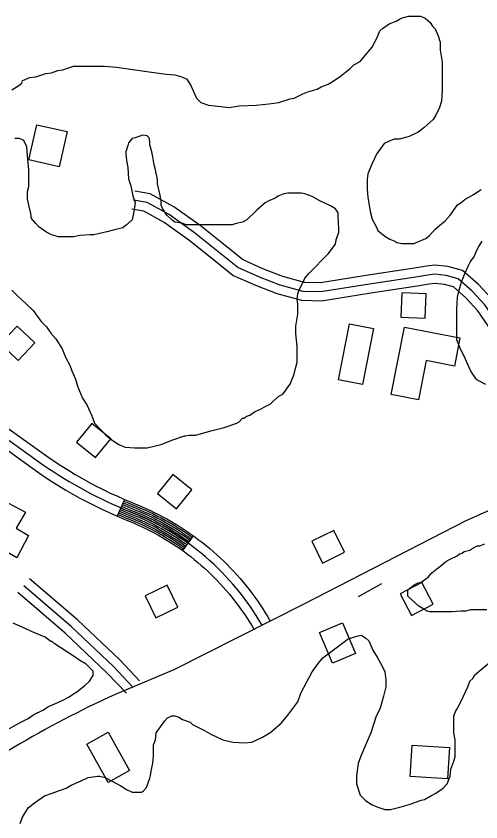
# Model space of a CAD drawing. Extents: x 3245246 to 3283090, y 806824 to 832173.
# Drawn here: x 3262395 to 3263159, y 826612 to 827936 of the extents above; entities that cross this region are included whole.
import ezdxf

# ---------------------------------------------------------------- set-up
doc = ezdxf.new("R2010")
doc.units = 0
for name, color, linetype in [('V-BLDG-OTLN', 7, 'Continuous'), ('V-ROAD-CNTR', 7, 'Continuous'), ('V-SITE-VEGE', 7, 'Continuous'), ('V-TOPO-SHOR', 7, 'Continuous')]:
    doc.layers.add(name, color=color, linetype=linetype)

msp = doc.modelspace()

# ---------------------------------------------------------------- linework, layer by layer
at = {"layer": 'V-BLDG-OTLN'}
for points in [[(3262415.5, 827699.7), (3262428.5, 827757.6), (3262478.5, 827746.4), (3262465.5, 827688.5)], [(3263068.4, 827479.6), (3263028.5, 827481.3), (3263026.7, 827441.4), (3263066.7, 827439.6)], [(3262368.9, 827397.8), (3262397.8, 827370.2), (3262425.4, 827399.2), (3262396.5, 827426.7)], [(3262981.9, 827422.6), (3262964, 827330.4), (3262924.6, 827338), (3262942.5, 827430.3)], [(3263011.2, 827314), (3263032.8, 827424.9), (3263124.1, 827407.1), (3263115.1, 827360.9), (3263068.7, 827370), (3263056, 827305.3)], [(3262493.8, 827235.6), (3262524.9, 827210.3), (3262550.1, 827241.3), (3262519.1, 827266.6)], [(3262627.1, 827151.4), (3262658.1, 827126.1), (3262683.4, 827157.2), (3262652.3, 827182.4)], [(3262395.8, 827045.7), (3262330.4, 827084), (3262361.7, 827145.7), (3262410.3, 827120.9), (3262394.9, 827094.3), (3262415, 827082.6)], [(3262898.4, 827037.1), (3262934.3, 827054.7), (3262916.8, 827090.6), (3262880.8, 827073.1)], [(3263061.5, 827005.1), (3263026, 826986.5), (3263044.6, 826951.1), (3263080, 826969.6)], [(3262624.4, 826947.1), (3262660.4, 826964.6), (3262642.9, 827000.6), (3262606.9, 826983.1)], [(3262931.3, 826938.9), (3262952.6, 826888.4), (3262914.9, 826872.5), (3262893.5, 826922.9)], [(3262545.9, 826758.9), (3262581, 826695.8), (3262545.8, 826676.3), (3262510.7, 826739.4)], [(3263103.5, 826682.2), (3263042.1, 826686.2), (3263045.5, 826737.7), (3263106.9, 826733.7)]]:
    msp.add_lwpolyline(points, close=True, dxfattribs=at)
at = {"layer": 'V-ROAD-CNTR'}
for p, q in [((3262572.8, 827141.6), (3262561, 827114)), ((3262685.9, 827081.9), (3262668.4, 827057.5))]:
    msp.add_line(p, q, dxfattribs=at)
for points in [[(3263392, 827231.3), (3263336.2, 827279.3), (3263292, 827321.3), (3263265.9, 827352.4), (3263237, 827389.2), (3263201.8, 827434.6), (3263177, 827470.7), (3263154.8, 827494.8), (3263128.3, 827518.1), (3263104.3, 827524.6), (3263082.8, 827526.8), (3263069.4, 827525), (3263049.3, 827522), (3262973, 827510.2), (3262894.7, 827497.8), (3262868.5, 827498.3), (3262833.2, 827507.9), (3262800.4, 827520.8), (3262766.9, 827535.8), (3262735.3, 827561.1), (3262696.9, 827591.8), (3262654.1, 827622.5), (3262614.8, 827644), (3262590, 827648.3)], [(3263382.2, 827220), (3263326.1, 827268.1), (3263281.1, 827311), (3263254.3, 827342.9), (3263225.2, 827379.9), (3263189.7, 827425.7), (3263165.2, 827461.3), (3263144.3, 827484.1), (3263121, 827504.5), (3263101.6, 827509.8), (3263083, 827511.7), (3263071.6, 827510.2), (3263051.6, 827507.1), (3262975.4, 827495.4), (3262895.7, 827482.8), (3262866.3, 827483.3), (3262828.4, 827493.7), (3262794.6, 827507), (3262759, 827522.8), (3262726, 827549.4), (3262687.9, 827579.9), (3262646.1, 827609.8), (3262609.8, 827629.6), (3262587.4, 827633.6)], [(3263372.5, 827208.6), (3263316, 827257), (3263270.2, 827300.8), (3263242.6, 827333.4), (3263213.4, 827370.7), (3263177.6, 827416.8), (3263153.5, 827451.9), (3263133.8, 827473.3), (3263113.7, 827490.9), (3263098.8, 827495), (3263083.2, 827496.6), (3263073.7, 827495.3), (3263053.9, 827492.3), (3262977.7, 827480.6), (3262896.7, 827467.8), (3262864.2, 827468.4), (3262823.7, 827479.4), (3262788.8, 827493.1), (3262751.1, 827509.9), (3262716.6, 827537.7), (3262678.8, 827567.9), (3262638.1, 827597.1), (3262604.8, 827615.3), (3262584.8, 827618.8)], [(3262186.1, 827393.9), (3262264.1, 827329.2), (3262350.8, 827261.8), (3262439.8, 827198.1)], [(3262359.8, 827273.8), (3262448.4, 827210.4), (3262458.9, 827203.2), (3262469.7, 827196.3), (3262480.6, 827189.5), (3262491.6, 827182.8), (3262502.7, 827176.4), (3262514, 827170.2), (3262525.3, 827164.1), (3262536.8, 827158.3), (3262548.3, 827152.7), (3262560, 827147.3), (3262571.7, 827142.1), (3262583.5, 827137), (3262586.1, 827136), (3262593.3, 827133.2), (3262600.5, 827130.1), (3262607.6, 827127), (3262614.7, 827123.8), (3262621.8, 827120.4), (3262628.6, 827116.9), (3262635.6, 827113.3), (3262642.5, 827109.5), (3262649.2, 827105.7), (3262655.9, 827101.7), (3262662.5, 827097.6), (3262669.1, 827093.5), (3262675.6, 827089.1), (3262682, 827084.7), (3262688.3, 827080.1), (3262694.6, 827075.5), (3262700.8, 827070.7), (3262706.8, 827065.9), (3262712.9, 827060.9), (3262718.7, 827055.8), (3262724.6, 827050.7), (3262730.3, 827045.4), (3262735.9, 827040), (3262741.5, 827034.6), (3262746.9, 827028.9), (3262752.3, 827023.3), (3262757.5, 827017.5), (3262762.7, 827011.7), (3262767.7, 827005.7), (3262772.7, 826999.7), (3262777.5, 826993.6), (3262782.2, 826987.4), (3262786.9, 826981.1), (3262791.4, 826974.8), (3262795.8, 826968.4), (3262800.1, 826961.8), (3262804.2, 826955.3), (3262808.3, 826948.6), (3262811.9, 826942.4)], [(3262341.9, 827249.8), (3262431.2, 827185.8), (3262442.4, 827178.2), (3262453.6, 827170.9), (3262464.9, 827163.9), (3262476.4, 827157), (3262488, 827150.3), (3262499.6, 827143.9), (3262511.5, 827137.5), (3262523.4, 827131.4), (3262535.4, 827125.6), (3262547.6, 827119.9), (3262559.8, 827114.6), (3262572.1, 827109.3), (3262575.1, 827108.1), (3262582, 827105.4), (3262588.6, 827102.6), (3262595.3, 827099.6), (3262602, 827096.6), (3262608.5, 827093.5), (3262615, 827090.2), (3262621.5, 827086.8), (3262627.8, 827083.4), (3262634.1, 827079.8), (3262640.4, 827076), (3262646.6, 827072.2), (3262652.7, 827068.3), (3262658.8, 827064.3), (3262664.7, 827060.2), (3262670.6, 827055.9), (3262676.5, 827051.6), (3262682.2, 827047.1), (3262687.9, 827042.6), (3262693.5, 827038), (3262699, 827033.2), (3262704.5, 827028.4), (3262709.8, 827023.5), (3262715, 827018.5), (3262720.2, 827013.4), (3262725.3, 827008.2), (3262730.3, 827002.9), (3262735.2, 826997.5), (3262740, 826992.1), (3262744.7, 826986.5), (3262749.3, 826980.9), (3262753.8, 826975.2), (3262758.2, 826969.4), (3262762.5, 826963.6), (3262766.8, 826957.6), (3262770.9, 826951.6), (3262774.8, 826945.6), (3262778.7, 826939.4), (3262782.5, 826933.2), (3262786, 826927.2)], [(3263225.2, 827146.8), (3263133.8, 827106.2), (3262867.6, 826969.5), (3262653.7, 826861.5), (3262557.2, 826820.9)], [(3262570.5, 827136.1), (3262581.2, 827131.5), (3262583.9, 827130.4), (3262591, 827127.6), (3262598.1, 827124.6), (3262605.1, 827121.5), (3262612.2, 827118.3), (3262619.1, 827115), (3262625.9, 827111.6), (3262632.8, 827108), (3262639.5, 827104.3), (3262646.2, 827100.5), (3262652.8, 827096.6), (3262659.3, 827092.6), (3262665.8, 827088.4), (3262672.2, 827084.1), (3262678.5, 827079.8), (3262682.4, 827077)], [(3262571.6, 827138.8), (3262582.4, 827134.2), (3262585, 827133.2), (3262592.2, 827130.4), (3262599.3, 827127.4), (3262606.4, 827124.3), (3262613.4, 827121.1), (3262620.4, 827117.7), (3262627.3, 827114.2), (3262634.2, 827110.7), (3262641, 827106.9), (3262647.7, 827103.1), (3262654.4, 827099.1), (3262660.9, 827095.1), (3262667.4, 827091), (3262673.9, 827086.6), (3262680.3, 827082.2), (3262684.2, 827079.4)], [(3262564.5, 827122.3), (3262575.5, 827117.6), (3262578.4, 827116.4), (3262585.4, 827113.7), (3262592.2, 827110.8), (3262599, 827107.8), (3262605.8, 827104.8), (3262612.5, 827101.5), (3262619.1, 827098.2), (3262625.7, 827094.8), (3262632.2, 827091.2), (3262638.6, 827087.5), (3262645.1, 827083.7), (3262651.4, 827079.8), (3262657.6, 827075.9), (3262663.8, 827071.7), (3262669.9, 827067.5), (3262673.7, 827064.8)], [(3262565.7, 827125.1), (3262576.6, 827120.4), (3262579.5, 827119.2), (3262586.5, 827116.5), (3262593.4, 827113.6), (3262600.2, 827110.6), (3262607.1, 827107.5), (3262613.8, 827104.2), (3262620.5, 827100.9), (3262627.1, 827097.4), (3262633.7, 827093.8), (3262640.1, 827090.1), (3262646.6, 827086.3), (3262653, 827082.4), (3262659.3, 827078.4), (3262665.5, 827074.2), (3262671.6, 827070), (3262675.4, 827067.3)], [(3262566.9, 827127.8), (3262577.8, 827123.1), (3262580.6, 827122), (3262587.7, 827119.3), (3262594.6, 827116.3), (3262601.5, 827113.3), (3262608.3, 827110.2), (3262615.1, 827106.9), (3262621.8, 827103.5), (3262628.5, 827100.1), (3262635.1, 827096.5), (3262641.7, 827092.7), (3262648.2, 827088.9), (3262654.5, 827084.9), (3262660.9, 827080.9), (3262667.2, 827076.7), (3262673.4, 827072.4), (3262677.2, 827069.7)], [(3262568.1, 827130.6), (3262578.9, 827125.9), (3262581.7, 827124.8), (3262588.8, 827122), (3262595.8, 827119.1), (3262602.7, 827116.1), (3262609.6, 827112.9), (3262616.5, 827109.6), (3262623.2, 827106.2), (3262629.9, 827102.7), (3262636.6, 827099.1), (3262643.2, 827095.3), (3262649.7, 827091.4), (3262656.1, 827087.5), (3262662.5, 827083.4), (3262668.9, 827079.2), (3262675.1, 827074.9), (3262678.9, 827072.1)], [(3262569.3, 827133.3), (3262580.1, 827128.7), (3262582.8, 827127.6), (3262589.9, 827124.8), (3262596.9, 827121.9), (3262603.9, 827118.8), (3262610.9, 827115.6), (3262617.8, 827112.3), (3262624.6, 827108.9), (3262631.3, 827105.4), (3262638.1, 827101.7), (3262644.7, 827097.9), (3262651.3, 827094), (3262657.7, 827090), (3262664.2, 827085.9), (3262670.6, 827081.7), (3262676.8, 827077.3), (3262680.7, 827074.6)], [(3262562.2, 827116.8), (3262573.2, 827112.1), (3262576.2, 827110.9), (3262583.1, 827108.1), (3262589.8, 827105.3), (3262596.6, 827102.4), (3262603.3, 827099.3), (3262609.8, 827096.2), (3262616.4, 827092.9), (3262622.9, 827089.5), (3262629.3, 827086), (3262635.6, 827082.4), (3262641.9, 827078.6), (3262648.2, 827074.8), (3262654.4, 827070.8), (3262660.4, 827066.8), (3262666.4, 827062.6), (3262670.1, 827060)], [(3262563.4, 827119.5), (3262574.3, 827114.8), (3262577.3, 827113.6), (3262584.3, 827110.9), (3262591, 827108.1), (3262597.8, 827105.1), (3262604.5, 827102), (3262611.1, 827098.8), (3262617.7, 827095.5), (3262624.3, 827092.1), (3262630.7, 827088.6), (3262637.1, 827085), (3262643.5, 827081.2), (3262649.8, 827077.3), (3262656, 827073.4), (3262662.1, 827069.3), (3262668.2, 827065.1), (3262671.9, 827062.4)], [(3262597.6, 826843.7), (3262565.1, 826877.7), (3262495.3, 826943.8), (3262416.9, 827011.2)], [(3262575.9, 826823), (3262543.9, 826856.5), (3262475.2, 826921.6), (3262397.3, 826988.4)], [(3262586.7, 826833.3), (3262554.5, 826867.1), (3262485.3, 826932.7), (3262407.1, 826999.8)]]:
    msp.add_lwpolyline(points, dxfattribs=at)
for centre, radius, start, end in [((3262865.1, 827817.3), 751.2, 235.516, 247.7478), ((3262425, 826719.6), 431.5, 29.9215, 68.8621), ((3263270, 825258.6), 1717.3, 114.5229, 127.0084)]:
    msp.add_arc(centre, radius, start, end, dxfattribs=at)
at = {"layer": 'V-SITE-VEGE'}
for points in [[(3262387.6, 827815.2), (3262399.3, 827822.2), (3262403.9, 827825.7), (3262405.1, 827830.3), (3262408.6, 827831.5), (3262416.7, 827835), (3262427.2, 827836.2), (3262443.5, 827842), (3262452.8, 827843.1), (3262463.3, 827846.6), (3262471.4, 827847.8), (3262480.7, 827851.3), (3262488.9, 827853.6), (3262540.1, 827853.6), (3262559.9, 827852.4), (3262613.4, 827844.3), (3262641.3, 827840.8), (3262655.3, 827839.6), (3262666.9, 827836.1), (3262675.1, 827832.6), (3262682, 827822.2), (3262691.4, 827801.2), (3262698.3, 827794.2), (3262711.1, 827789.6), (3262721.6, 827788.4), (3262744.9, 827786.1), (3262761.2, 827788.4), (3262789.1, 827789.6), (3262810, 827791.9), (3262826.3, 827794.2), (3262845, 827800), (3262851.9, 827801.2), (3262865.9, 827808.2), (3262874, 827811.7), (3262889.2, 827816.3), (3262896.2, 827819.8), (3262907.8, 827824.5), (3262915.9, 827829.1), (3262927.6, 827837.2), (3262933.4, 827841.9), (3262943.9, 827850), (3262949.7, 827855.9), (3262960.2, 827861.7), (3262964.8, 827867.5), (3262979.9, 827884.9), (3262988.1, 827901.2), (3262992.7, 827911.7), (3262997.4, 827916.4), (3263003.2, 827919.9), (3263007.9, 827923.3), (3263019.5, 827928), (3263027.7, 827932.7), (3263039.3, 827936.1), (3263059.1, 827936.1), (3263067.2, 827932.6), (3263075.4, 827925.7), (3263078.9, 827919.8), (3263083.5, 827915.2), (3263088.2, 827903.6), (3263091.7, 827893.1), (3263091.7, 827880.3), (3263095.1, 827860.5), (3263095.1, 827814), (3263094, 827796.5), (3263090.5, 827786), (3263084.7, 827773.2), (3263080, 827766.2), (3263064.9, 827752.3), (3263055.6, 827745.3), (3263040.4, 827738.3), (3263036.9, 827737.2), (3263024.1, 827733.7), (3263016, 827733.7), (3263006.7, 827730.2), (3262999.7, 827726.7), (3262986.9, 827709.2), (3262979.9, 827694.1), (3262972.9, 827676.7), (3262971.8, 827667.4), (3262971.8, 827651.1), (3262972.9, 827638.3), (3262976.4, 827615), (3262979.9, 827602.2), (3262986.9, 827589.4), (3262989.2, 827583.6), (3263000.8, 827574.3), (3263009, 827569.6), (3263017.1, 827566.1), (3263020.6, 827563.8), (3263028.8, 827562.6), (3263048.6, 827562.6), (3263052, 827563.8), (3263068.3, 827570.8), (3263074.2, 827575.4), (3263083.5, 827585.9), (3263090.4, 827591.7), (3263099.8, 827599.8), (3263107.9, 827609.2), (3263112.6, 827615), (3263119.5, 827625.4), (3263126.5, 827630.1), (3263132.3, 827634.7), (3263146.3, 827642.9), (3263159.1, 827651)], [(3262387.6, 827485.9), (3262396.9, 827476.6), (3262412, 827462.6), (3262422.5, 827452.2), (3262435.3, 827434.7), (3262444.6, 827425.4), (3262451.6, 827414.9), (3262459.7, 827405.6), (3262470.2, 827389.3), (3262476, 827375.3), (3262483, 827362.5), (3262486.5, 827353.2), (3262492.3, 827339.3), (3262495.8, 827327.6), (3262503.9, 827307.9), (3262510.9, 827297.4), (3262519.1, 827278.8), (3262523.7, 827267.1), (3262534.2, 827255.5), (3262542.3, 827247.3), (3262554, 827238), (3262563.3, 827232.2), (3262573.7, 827227.6), (3262590, 827226.4), (3262602.8, 827226.4), (3262609.8, 827226.4), (3262633.1, 827232.2), (3262650.5, 827239.2), (3262671.5, 827246.2), (3262673.8, 827246.2), (3262678.5, 827247.3), (3262682, 827247.3), (3262690.1, 827247.3), (3262714.5, 827254.3), (3262736.7, 827260.1), (3262757.6, 827267.1), (3262761.1, 827269.4), (3262766.9, 827275.2), (3262769.2, 827275.2), (3262773.9, 827278.7), (3262778.6, 827279.9), (3262786.7, 827285.7), (3262797.2, 827290.4), (3262805.3, 827295), (3262812.3, 827298.5), (3262817, 827303.2), (3262826.3, 827311.3), (3262833.2, 827314.8), (3262836.7, 827319.4), (3262841.4, 827326.4), (3262844.9, 827331.1), (3262851.9, 827347.4), (3262854.2, 827359), (3262856.5, 827367.2), (3262856.5, 827392.8), (3262854.2, 827413.7), (3262854.2, 827426.5), (3262857.7, 827446.3), (3262857.7, 827462.6), (3262856.5, 827470.7), (3262857.7, 827480), (3262861.2, 827488.2), (3262865.9, 827497.5), (3262869.3, 827505.6), (3262876.3, 827513.8), (3262907.8, 827545.2), (3262919.4, 827561.5), (3262920.6, 827568.4), (3262925.2, 827581.2), (3262925.2, 827585.9), (3262924.1, 827608), (3262924.1, 827612.7), (3262919.4, 827619.6), (3262911.3, 827624.3), (3262893.8, 827632.5), (3262881, 827639.4), (3262869.4, 827644.1), (3262863.5, 827645.3), (3262841.4, 827645.3), (3262834.5, 827644.1), (3262826.3, 827640.6), (3262820.5, 827637.1), (3262810, 827632.5), (3262804.2, 827629), (3262790.2, 827617.3), (3262773.9, 827601.1), (3262767, 827597.6), (3262756.5, 827595.2), (3262749.5, 827592.9), (3262673.9, 827592.9), (3262669.2, 827595.2), (3262663.4, 827596.4), (3262655.3, 827597.6), (3262650.6, 827601.1), (3262642.5, 827609.2), (3262635.5, 827619.7), (3262633.1, 827625.5), (3262633.1, 827632.5), (3262630.8, 827644.1), (3262627.3, 827660.4), (3262627.3, 827667.4), (3262623.8, 827683.7), (3262621.5, 827691.8), (3262619.2, 827704.6), (3262618, 827712.8), (3262614.5, 827724.4), (3262614.5, 827730.2), (3262613.4, 827736.1), (3262609.9, 827739.5), (3262602.9, 827740.7), (3262599.4, 827739.5), (3262590.1, 827736.1), (3262585.5, 827734.9), (3262579.6, 827727.9), (3262578.5, 827723.3), (3262575, 827712.8), (3262575, 827710.5), (3262576.1, 827698.8), (3262578.5, 827687.2), (3262579.6, 827668.6), (3262583.1, 827656.9), (3262586.6, 827640.6), (3262590.1, 827629), (3262587.8, 827611.6), (3262585.4, 827601.1), (3262576.1, 827592.9), (3262570.3, 827588.3), (3262556.3, 827584.8), (3262543.5, 827581.3), (3262522.6, 827576.7), (3262515.6, 827576.7), (3262499.3, 827575.5), (3262488.8, 827573.2), (3262464.4, 827573.2), (3262452.8, 827576.7), (3262443.5, 827581.3), (3262431.8, 827589.5), (3262427.2, 827595.3), (3262420.2, 827603.4), (3262419, 827611.6), (3262415.5, 827625.5), (3262413.2, 827636), (3262413.2, 827647.6), (3262415.6, 827655.8), (3262415.6, 827683.7), (3262413.2, 827707), (3262412.1, 827721), (3262407.4, 827731.4), (3262400.4, 827734.9), (3262392.3, 827734.9)], [(3263160.3, 827566.1), (3263155.6, 827559.1), (3263151, 827549.8), (3263147.5, 827541.7), (3263141.6, 827533.5), (3263138.1, 827526.5), (3263132.3, 827513.7), (3263126.5, 827499.8), (3263121.9, 827483.5), (3263119.5, 827474.2), (3263118.4, 827454.4), (3263118.3, 827404.4), (3263124.2, 827389.2), (3263131.1, 827376.4), (3263138.1, 827360.1), (3263142.8, 827350.8), (3263149.8, 827340.3), (3263154.4, 827336.9), (3263166, 827331)], [(3263168.5, 826960.3), (3263141.7, 826960.3), (3263133.6, 826958), (3263125.4, 826958), (3263111.5, 826956.8), (3263074.2, 826956.9), (3263069.6, 826958), (3263064.9, 826961.5), (3263056.8, 826966.2), (3263045.1, 826976.6), (3263038.2, 826982.5), (3263038.2, 826989.4), (3263038.2, 826992.9), (3263044, 826997.6), (3263048.6, 827001.1), (3263055.6, 827004.6), (3263060.3, 827005.7), (3263071.9, 827013.9), (3263077.7, 827020.8), (3263085.9, 827027.8), (3263092.9, 827032.5), (3263101, 827039.5), (3263109.1, 827044.1), (3263119.6, 827048.8), (3263123.1, 827052.3), (3263127.8, 827053.4), (3263131.3, 827055.8), (3263140.6, 827058.1), (3263145.2, 827061.6), (3263152.2, 827065.1), (3263156.9, 827065.1), (3263165, 827068.5)], [(3262384, 826765), (3262402.7, 826775.5), (3262414.3, 826781.3), (3262423.6, 826788.3), (3262438.7, 826795.2), (3262448, 826801.1), (3262463.2, 826808), (3262471.3, 826811.5), (3262481.8, 826817.3), (3262487.6, 826820.8), (3262494.6, 826825.5), (3262507.4, 826836), (3262515.5, 826842.9), (3262521.4, 826852.2), (3262521.4, 826859.2), (3262509.7, 826870.9), (3262499.2, 826876.7), (3262489.9, 826883.7), (3262457.4, 826904.6), (3262453.9, 826908.1), (3262451.5, 826908.1), (3262442.2, 826915.1), (3262420.1, 826924.4), (3262410.8, 826929.1), (3262389.9, 826938.4)], [(3262401.6, 826609), (3262405.1, 826619.5), (3262414.4, 826634.6), (3262424.9, 826642.8), (3262441.2, 826654.4), (3262454, 826659), (3262464.4, 826662.5), (3262477.2, 826667.2), (3262485.4, 826671.8), (3262501.7, 826678.8), (3262513.3, 826684.6), (3262528.4, 826687), (3262531.9, 826687), (3262541.2, 826684.6), (3262549.4, 826680), (3262566.8, 826670.7), (3262576.2, 826664.9), (3262585.5, 826660.2), (3262600.6, 826660.2), (3262604.1, 826662.5), (3262608.7, 826668.3), (3262611.1, 826674.2), (3262614.6, 826683.5), (3262615.7, 826688.1), (3262616.9, 826695.1), (3262619.2, 826707.9), (3262620.4, 826719.5), (3262620.4, 826738.2), (3262623.9, 826746.3), (3262625, 826757.9), (3262639, 826777.7), (3262643.7, 826782.4), (3262650.6, 826785.9), (3262655.3, 826785.9), (3262662.3, 826783.5), (3262668.1, 826780), (3262680.9, 826775.4), (3262684.4, 826771.9), (3262703, 826762.6), (3262714.6, 826755.6), (3262734.4, 826746.3), (3262750.7, 826742.8), (3262770.5, 826741.6), (3262782.1, 826742.8), (3262799.6, 826750.9), (3262813.5, 826759.1), (3262831, 826774.2), (3262841.5, 826787), (3262857.8, 826809.1), (3262862.4, 826823.1), (3262872.9, 826842.8), (3262881.1, 826858), (3262889.2, 826869.6), (3262898.5, 826881.2), (3262940.4, 826912.7), (3262956.7, 826917.3), (3262962.5, 826918.5), (3262969.5, 826913.8), (3262974.1, 826909.2), (3262981.1, 826894), (3262988.1, 826882.4), (3262996.3, 826867.3), (3263000.9, 826858), (3263002.1, 826845.2), (3263002.1, 826833.5), (3262998.6, 826818.4), (3262992.8, 826798.6), (3262985.8, 826783.5), (3262977.6, 826757.9), (3262970.6, 826741.6), (3262961.3, 826719.5), (3262956.7, 826707.8), (3262954.3, 826688.1), (3262954.3, 826674.1), (3262960.1, 826655.5), (3262968.3, 826647.3), (3262978.8, 826640.4)], [(3262978.8, 826640.4), (3262989.2, 826635.7), (3263000.9, 826632.2), (3263010.2, 826632.2), (3263025.3, 826635.7), (3263040.4, 826640.3), (3263060.2, 826647.3), (3263066, 826648.5), (3263076.5, 826654.3), (3263084.7, 826659), (3263096.3, 826667.1), (3263103.3, 826674.1), (3263107.9, 826686.9), (3263109.1, 826698.5), (3263113.8, 826711.3), (3263116.1, 826718.3), (3263116.1, 826746.2), (3263113.8, 826757.9), (3263113.8, 826785.8), (3263117.3, 826793.9), (3263119.6, 826797.4), (3263120.8, 826799.8), (3263125.4, 826809.1), (3263137, 826833.5), (3263140.5, 826842.8), (3263145.2, 826847.5), (3263148.7, 826853.3), (3263155.7, 826859.1), (3263172, 826873.1)]]:
    msp.add_lwpolyline(points, dxfattribs=at)
at = {"layer": 'V-TOPO-SHOR'}
msp.add_line((3262957.2, 826982.3), (3262995.7, 827003.5), dxfattribs=at)

doc.saveas('drawing.dxf')
